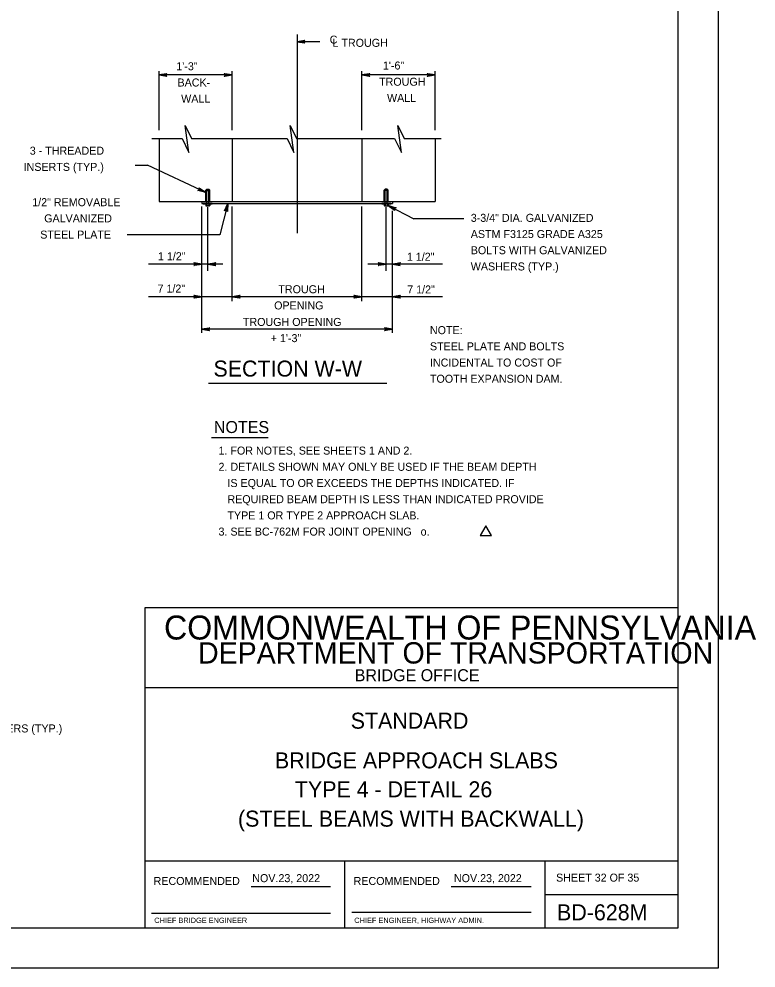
# Model space of a CAD drawing. Extents: x 636530 to 644067, y 294168 to 299122.
# Drawn here: x 641267.6 to 641544, y 294762.5 to 295118.2 of the extents above; entities that cross this region are included whole.
import ezdxf

# ---------------------------------------------------------------- set-up
doc = ezdxf.new("R2010")
doc.units = 0
for name, color, linetype in [('1', 7, 'Continuous'), ('DATES', 7, 'Continuous'), ('PLT-BNDY', 7, 'Continuous'), ('SIGNATORY TITLES', 7, 'Continuous')]:
    doc.layers.add(name, color=color, linetype=linetype)

msp = doc.modelspace()

# ---------------------------------------------------------------- linework, layer by layer
at = {"layer": '1'}
for p, q in [((641514.78, 294777.48), (641514.78, 295341.48)), ((641371.89, 295112.33), (641371.89, 295037.94)), ((641380.45, 295109.69), (641371.89, 295109.69)), ((641320.14, 295076.54), (641320.14, 295098.68)), ((641347.57, 295097.21), (641320.14, 295097.21)), ((641347.57, 295076.54), (641347.57, 295098.68)), ((641396.22, 295076.54), (641396.22, 295098.68)), ((641423.65, 295097.21), (641396.22, 295097.21)), ((641423.65, 295076.54), (641423.65, 295098.68)), ((641317.4, 295073.35), (641328.78, 295073.35)), ((641320.14, 295073.35), (641320.14, 295049.77)), ((641332.3, 295073.35), (641368.17, 295073.35)), ((641347.57, 295073.35), (641347.57, 295049.77)), ((641371.69, 295073.35), (641408.51, 295073.35)), ((641396.22, 295073.35), (641396.22, 295049.77)), ((641412.03, 295073.35), (641425.96, 295073.35)), ((641423.65, 295073.35), (641423.65, 295049.77)), ((641311.21, 295063.39), (641315.87, 295063.39)), ((641337.66, 295053.19), (641315.87, 295063.39)), ((641337.66, 295053.98), (641338.03, 295054.35)), ((641337.66, 295049.77), (641337.66, 295053.98)), ((641338.03, 295054.35), (641338.82, 295054.35)), ((641338.04, 295049.03), (641338.04, 295053.95)), ((641338.04, 295053.95), (641338.8, 295053.95)), ((641338.8, 295049.03), (641338.8, 295053.95)), ((641339.18, 295053.98), (641338.82, 295054.35)), ((641339.18, 295049.77), (641339.18, 295053.98)), ((641404.61, 295053.98), (641404.97, 295054.35)), ((641404.61, 295049.77), (641404.61, 295053.98)), ((641405.76, 295054.35), (641404.97, 295054.35)), ((641404.99, 295049.03), (641404.99, 295053.95)), ((641405.75, 295053.95), (641404.99, 295053.95)), ((641405.75, 295049.03), (641405.75, 295053.95)), ((641406.13, 295053.98), (641405.76, 295054.35)), ((641406.13, 295049.77), (641406.13, 295053.98)), ((641320.14, 295049.77), (641423.65, 295049.77)), ((641336.14, 295049.77), (641336.14, 295049.03)), ((641336.14, 295049.03), (641407.65, 295049.03)), ((641336.14, 295000.58), (641336.14, 295047.87)), ((641339.19, 295048.93), (641337.66, 295048.93)), ((641337.66, 295048.93), (641337.66, 295048.34)), ((641339.02, 295048.16), (641337.83, 295048.16)), ((641337.99, 295048.93), (641337.99, 295048.34)), ((641338.42, 295049.03), (641338.42, 295049.03)), ((641338.42, 295023.83), (641338.42, 295047.63)), ((641338.85, 295048.93), (641338.85, 295048.34)), ((641339.19, 295048.93), (641339.19, 295048.34)), ((641346.01, 295049.03), (641342.93, 295037.33)), ((641347.57, 295012.4), (641347.57, 295047.87)), ((641396.22, 295012.4), (641396.22, 295047.87)), ((641404.6, 295048.93), (641406.13, 295048.93)), ((641404.6, 295048.93), (641404.6, 295048.34)), ((641404.77, 295048.16), (641405.96, 295048.16)), ((641404.94, 295048.93), (641404.94, 295048.34)), ((641405.37, 295049.03), (641405.37, 295049.03)), ((641405.37, 295023.83), (641405.37, 295047.63)), ((641405.8, 295048.93), (641405.8, 295048.34)), ((641406.13, 295048.93), (641406.13, 295048.34)), ((641406.13, 295048.34), (641415.68, 295043.26)), ((641407.65, 295049.77), (641407.65, 295049.03)), ((641407.65, 295000.58), (641407.65, 295046.25)), ((641434.42, 295043.26), (641415.68, 295043.26)), ((641342.93, 295037.33), (641308.2, 295037.33)), ((641344.12, 295026.3), (641316.23, 295026.3)), ((641426.51, 295026.3), (641398.39, 295026.3)), ((641426.51, 295014.11), (641316.23, 295014.11)), ((641407.65, 295001.92), (641336.14, 295001.92)), ((641338.71, 294981.75), (641405.61, 294981.75)), ((641339.82, 294961.38), (641361.06, 294961.38)), ((641514.78, 294897.48), (641314.78, 294897.48)), ((641314.78, 294897.48), (641314.78, 294777.48)), ((641514.78, 294777.48), (641514.78, 294897.48)), ((641514.78, 294867.48), (641314.78, 294867.48)), ((641514.78, 294802.48), (641314.78, 294802.48)), ((641389.79, 294777.47), (641389.79, 294802.48)), ((641464.78, 294802.48), (641464.78, 294777.48)), ((641354.75, 294792.98), (641384.51, 294792.98)), ((641429.75, 294792.98), (641459.65, 294792.98)), ((641464.78, 294789.98), (641514.78, 294789.98)), ((641392.41, 294783.35), (641459.65, 294783.35)), ((641317.28, 294782.98), (641384.51, 294782.98)), ((640728.78, 294777.48), (641514.78, 294777.48)), ((641314.78, 294777.48), (641514.78, 294777.48))]:
    msp.add_line(p, q, dxfattribs=at)
for points in [[(641371.89, 295109.69), (641374.88, 295110.25), (641374.76, 295110.17), (641374.65, 295110.09), (641374.59, 295109.99), (641374.53, 295109.89), (641374.51, 295109.79), (641374.49, 295109.69), (641374.51, 295109.59), (641374.53, 295109.49), (641374.59, 295109.39), (641374.65, 295109.29), (641374.76, 295109.21), (641374.88, 295109.13), (641371.89, 295109.69), (641374.76, 295109.21), (641374.65, 295109.29), (641371.89, 295109.69), (641374.59, 295109.39), (641374.53, 295109.49), (641371.89, 295109.69), (641374.51, 295109.59), (641374.49, 295109.69), (641371.89, 295109.69), (641374.51, 295109.79), (641374.53, 295109.89), (641371.89, 295109.69), (641374.59, 295109.99), (641374.65, 295110.09), (641371.89, 295109.69), (641374.76, 295110.17)], [(641320.14, 295097.21), (641323.12, 295097.77), (641323, 295097.69), (641322.89, 295097.61), (641322.83, 295097.51), (641322.77, 295097.41), (641322.75, 295097.31), (641322.74, 295097.21), (641322.75, 295097.11), (641322.77, 295097.01), (641322.83, 295096.91), (641322.89, 295096.81), (641323, 295096.73), (641323.12, 295096.65), (641320.14, 295097.21), (641323, 295096.73), (641322.89, 295096.81), (641320.14, 295097.21), (641322.83, 295096.91), (641322.77, 295097.01), (641320.14, 295097.21), (641322.75, 295097.11), (641322.74, 295097.21), (641320.14, 295097.21), (641322.75, 295097.31), (641322.77, 295097.41), (641320.14, 295097.21), (641322.83, 295097.51), (641322.89, 295097.61), (641320.14, 295097.21), (641323, 295097.69)], [(641347.57, 295097.21), (641344.59, 295096.65), (641344.7, 295096.73), (641344.82, 295096.81), (641344.87, 295096.91), (641344.93, 295097.01), (641344.95, 295097.11), (641344.97, 295097.21), (641344.95, 295097.31), (641344.93, 295097.41), (641344.87, 295097.51), (641344.82, 295097.61), (641344.7, 295097.69), (641344.59, 295097.77), (641347.57, 295097.21), (641344.7, 295097.69), (641344.82, 295097.61), (641347.57, 295097.21), (641344.87, 295097.51), (641344.93, 295097.41), (641347.57, 295097.21), (641344.95, 295097.31), (641344.97, 295097.21), (641347.57, 295097.21), (641344.95, 295097.11), (641344.93, 295097.01), (641347.57, 295097.21), (641344.87, 295096.91), (641344.82, 295096.81), (641347.57, 295097.21), (641344.7, 295096.73)], [(641396.22, 295097.21), (641399.2, 295097.77), (641399.09, 295097.69), (641398.97, 295097.61), (641398.92, 295097.51), (641398.86, 295097.41), (641398.84, 295097.31), (641398.82, 295097.21), (641398.84, 295097.11), (641398.86, 295097.01), (641398.92, 295096.91), (641398.97, 295096.81), (641399.09, 295096.73), (641399.2, 295096.65), (641396.22, 295097.21), (641399.09, 295096.73), (641398.97, 295096.81), (641396.22, 295097.21), (641398.92, 295096.91), (641398.86, 295097.01), (641396.22, 295097.21), (641398.84, 295097.11), (641398.82, 295097.21), (641396.22, 295097.21), (641398.84, 295097.31), (641398.86, 295097.41), (641396.22, 295097.21), (641398.92, 295097.51), (641398.97, 295097.61), (641396.22, 295097.21), (641399.09, 295097.69)], [(641423.65, 295097.21), (641420.67, 295096.65), (641420.79, 295096.73), (641420.9, 295096.81), (641420.96, 295096.91), (641421.02, 295097.01), (641421.04, 295097.11), (641421.05, 295097.21), (641421.04, 295097.31), (641421.02, 295097.41), (641420.96, 295097.51), (641420.9, 295097.61), (641420.79, 295097.69), (641420.67, 295097.77), (641423.65, 295097.21), (641420.79, 295097.69), (641420.9, 295097.61), (641423.65, 295097.21), (641420.96, 295097.51), (641421.02, 295097.41), (641423.65, 295097.21), (641421.04, 295097.31), (641421.05, 295097.21), (641423.65, 295097.21), (641421.04, 295097.11), (641421.02, 295097.01), (641423.65, 295097.21), (641420.96, 295096.91), (641420.9, 295096.81), (641423.65, 295097.21), (641420.79, 295096.73)], [(641328.78, 295073.35), (641331.32, 295068.17), (641329.94, 295078.31), (641332.3, 295073.35)], [(641368.17, 295073.35), (641370.71, 295068.17), (641369.33, 295078.31), (641371.69, 295073.35)], [(641408.51, 295073.35), (641411.05, 295068.17), (641409.67, 295078.31), (641412.03, 295073.35)], [(641337.66, 295053.19), (641334.72, 295053.95), (641335, 295054), (641335.19, 295054.13), (641335.31, 295054.3), (641335.36, 295054.49), (641335.34, 295054.72), (641335.2, 295054.96), (641337.66, 295053.19), (641335.34, 295054.72), (641335.36, 295054.49), (641337.66, 295053.19), (641335.31, 295054.3), (641335.19, 295054.13), (641337.66, 295053.19), (641335, 295054)], [(641346.01, 295049.03), (641345.79, 295046.01), (641345.75, 295046.14), (641345.7, 295046.27), (641345.62, 295046.35), (641345.54, 295046.43), (641345.44, 295046.48), (641345.35, 295046.52), (641345.25, 295046.53), (641345.15, 295046.54), (641345.04, 295046.5), (641344.92, 295046.47), (641344.82, 295046.38), (641344.71, 295046.29), (641346.01, 295049.03), (641344.82, 295046.38), (641344.92, 295046.47), (641346.01, 295049.03), (641345.04, 295046.5), (641345.15, 295046.54), (641346.01, 295049.03), (641345.25, 295046.53), (641345.35, 295046.52), (641346.01, 295049.03), (641345.44, 295046.48), (641345.54, 295046.43), (641346.01, 295049.03), (641345.62, 295046.35), (641345.7, 295046.27), (641346.01, 295049.03), (641345.75, 295046.14)], [(641406.13, 295048.34), (641409.02, 295047.43), (641408.89, 295047.42), (641408.75, 295047.4), (641408.65, 295047.34), (641408.55, 295047.28), (641408.49, 295047.2), (641408.42, 295047.12), (641408.39, 295047.02), (641408.36, 295046.92), (641408.37, 295046.81), (641408.37, 295046.69), (641408.44, 295046.57), (641408.5, 295046.44), (641406.13, 295048.34), (641408.44, 295046.57), (641408.37, 295046.69), (641406.13, 295048.34), (641408.37, 295046.81), (641408.36, 295046.92), (641406.13, 295048.34), (641408.39, 295047.02), (641408.42, 295047.12), (641406.13, 295048.34), (641408.49, 295047.2), (641408.55, 295047.28), (641406.13, 295048.34), (641408.65, 295047.34), (641408.75, 295047.4), (641406.13, 295048.34), (641408.89, 295047.42)], [(641336.14, 295026.3), (641333.16, 295025.74), (641333.27, 295025.82), (641333.39, 295025.9), (641333.44, 295026), (641333.5, 295026.1), (641333.52, 295026.2), (641333.54, 295026.3), (641333.52, 295026.4), (641333.5, 295026.5), (641333.44, 295026.6), (641333.39, 295026.7), (641333.27, 295026.78), (641333.16, 295026.86), (641336.14, 295026.3), (641333.27, 295026.78), (641333.39, 295026.7), (641336.14, 295026.3), (641333.44, 295026.6), (641333.5, 295026.5), (641336.14, 295026.3), (641333.52, 295026.4), (641333.54, 295026.3), (641336.14, 295026.3), (641333.52, 295026.2), (641333.5, 295026.1), (641336.14, 295026.3), (641333.44, 295026), (641333.39, 295025.9), (641336.14, 295026.3), (641333.27, 295025.82)], [(641338.42, 295026.3), (641341.41, 295026.86), (641341.29, 295026.78), (641341.18, 295026.7), (641341.12, 295026.6), (641341.06, 295026.5), (641341.04, 295026.4), (641341.02, 295026.3), (641341.04, 295026.2), (641341.06, 295026.1), (641341.12, 295026), (641341.18, 295025.9), (641341.29, 295025.82), (641341.41, 295025.74), (641338.42, 295026.3), (641341.29, 295025.82), (641341.18, 295025.9), (641338.42, 295026.3), (641341.12, 295026), (641341.06, 295026.1), (641338.42, 295026.3), (641341.04, 295026.2), (641341.02, 295026.3), (641338.42, 295026.3), (641341.04, 295026.4), (641341.06, 295026.5), (641338.42, 295026.3), (641341.12, 295026.6), (641341.18, 295026.7), (641338.42, 295026.3), (641341.29, 295026.78)], [(641405.37, 295026.3), (641402.38, 295025.74), (641402.5, 295025.82), (641402.61, 295025.9), (641402.67, 295026), (641402.73, 295026.1), (641402.75, 295026.2), (641402.77, 295026.3), (641402.75, 295026.4), (641402.73, 295026.5), (641402.67, 295026.6), (641402.61, 295026.7), (641402.5, 295026.78), (641402.38, 295026.86), (641405.37, 295026.3), (641402.5, 295026.78), (641402.61, 295026.7), (641405.37, 295026.3), (641402.67, 295026.6), (641402.73, 295026.5), (641405.37, 295026.3), (641402.75, 295026.4), (641402.77, 295026.3), (641405.37, 295026.3), (641402.75, 295026.2), (641402.73, 295026.1), (641405.37, 295026.3), (641402.67, 295026), (641402.61, 295025.9), (641405.37, 295026.3), (641402.5, 295025.82)], [(641407.65, 295026.3), (641410.63, 295026.86), (641410.52, 295026.78), (641410.4, 295026.7), (641410.35, 295026.6), (641410.29, 295026.5), (641410.27, 295026.4), (641410.25, 295026.3), (641410.27, 295026.2), (641410.29, 295026.1), (641410.35, 295026), (641410.4, 295025.9), (641410.52, 295025.82), (641410.63, 295025.74), (641407.65, 295026.3), (641410.52, 295025.82), (641410.4, 295025.9), (641407.65, 295026.3), (641410.35, 295026), (641410.29, 295026.1), (641407.65, 295026.3), (641410.27, 295026.2), (641410.25, 295026.3), (641407.65, 295026.3), (641410.27, 295026.4), (641410.29, 295026.5), (641407.65, 295026.3), (641410.35, 295026.6), (641410.4, 295026.7), (641407.65, 295026.3), (641410.52, 295026.78)], [(641336.14, 295014.11), (641333.16, 295013.55), (641333.27, 295013.63), (641333.39, 295013.71), (641333.44, 295013.81), (641333.5, 295013.91), (641333.52, 295014.01), (641333.54, 295014.11), (641333.52, 295014.21), (641333.5, 295014.31), (641333.44, 295014.41), (641333.39, 295014.51), (641333.27, 295014.59), (641333.16, 295014.67), (641336.14, 295014.11), (641333.27, 295014.59), (641333.39, 295014.51), (641336.14, 295014.11), (641333.44, 295014.41), (641333.5, 295014.31), (641336.14, 295014.11), (641333.52, 295014.21), (641333.54, 295014.11), (641336.14, 295014.11), (641333.52, 295014.01), (641333.5, 295013.91), (641336.14, 295014.11), (641333.44, 295013.81), (641333.39, 295013.71), (641336.14, 295014.11), (641333.27, 295013.63)], [(641347.57, 295014.11), (641350.55, 295014.67), (641350.44, 295014.59), (641350.32, 295014.51), (641350.26, 295014.41), (641350.2, 295014.31), (641350.19, 295014.21), (641350.17, 295014.11), (641350.19, 295014.01), (641350.2, 295013.91), (641350.26, 295013.81), (641350.32, 295013.71), (641350.44, 295013.63), (641350.55, 295013.55), (641347.57, 295014.11), (641350.44, 295013.63), (641350.32, 295013.71), (641347.57, 295014.11), (641350.26, 295013.81), (641350.2, 295013.91), (641347.57, 295014.11), (641350.19, 295014.01), (641350.17, 295014.11), (641347.57, 295014.11), (641350.19, 295014.21), (641350.2, 295014.31), (641347.57, 295014.11), (641350.26, 295014.41), (641350.32, 295014.51), (641347.57, 295014.11), (641350.44, 295014.59)], [(641396.22, 295014.11), (641393.24, 295013.55), (641393.35, 295013.63), (641393.47, 295013.71), (641393.53, 295013.81), (641393.59, 295013.91), (641393.6, 295014.01), (641393.62, 295014.11), (641393.6, 295014.21), (641393.59, 295014.31), (641393.53, 295014.41), (641393.47, 295014.51), (641393.35, 295014.59), (641393.24, 295014.67), (641396.22, 295014.11), (641393.35, 295014.59), (641393.47, 295014.51), (641396.22, 295014.11), (641393.53, 295014.41), (641393.59, 295014.31), (641396.22, 295014.11), (641393.6, 295014.21), (641393.62, 295014.11), (641396.22, 295014.11), (641393.6, 295014.01), (641393.59, 295013.91), (641396.22, 295014.11), (641393.53, 295013.81), (641393.47, 295013.71), (641396.22, 295014.11), (641393.35, 295013.63)], [(641407.65, 295014.11), (641410.63, 295014.67), (641410.52, 295014.59), (641410.4, 295014.51), (641410.35, 295014.41), (641410.29, 295014.31), (641410.27, 295014.21), (641410.25, 295014.11), (641410.27, 295014.01), (641410.29, 295013.91), (641410.35, 295013.81), (641410.4, 295013.71), (641410.52, 295013.63), (641410.63, 295013.55), (641407.65, 295014.11), (641410.52, 295013.63), (641410.4, 295013.71), (641407.65, 295014.11), (641410.35, 295013.81), (641410.29, 295013.91), (641407.65, 295014.11), (641410.27, 295014.01), (641410.25, 295014.11), (641407.65, 295014.11), (641410.27, 295014.21), (641410.29, 295014.31), (641407.65, 295014.11), (641410.35, 295014.41), (641410.4, 295014.51), (641407.65, 295014.11), (641410.52, 295014.59)], [(641336.14, 295001.92), (641339.12, 295002.48), (641339.01, 295002.4), (641338.89, 295002.32), (641338.83, 295002.22), (641338.77, 295002.12), (641338.76, 295002.02), (641338.74, 295001.92), (641338.76, 295001.82), (641338.77, 295001.72), (641338.83, 295001.62), (641338.89, 295001.52), (641339.01, 295001.44), (641339.12, 295001.36), (641336.14, 295001.92), (641339.01, 295001.44), (641338.89, 295001.52), (641336.14, 295001.92), (641338.83, 295001.62), (641338.77, 295001.72), (641336.14, 295001.92), (641338.76, 295001.82), (641338.74, 295001.92), (641336.14, 295001.92), (641338.76, 295002.02), (641338.77, 295002.12), (641336.14, 295001.92), (641338.83, 295002.22), (641338.89, 295002.32), (641336.14, 295001.92), (641339.01, 295002.4)], [(641407.65, 295001.92), (641404.67, 295001.36), (641404.78, 295001.44), (641404.9, 295001.52), (641404.96, 295001.62), (641405.02, 295001.72), (641405.03, 295001.82), (641405.05, 295001.92), (641405.03, 295002.02), (641405.02, 295002.12), (641404.96, 295002.22), (641404.9, 295002.32), (641404.78, 295002.4), (641404.67, 295002.48), (641407.65, 295001.92), (641404.78, 295002.4), (641404.9, 295002.32), (641407.65, 295001.92), (641404.96, 295002.22), (641405.02, 295002.12), (641407.65, 295001.92), (641405.03, 295002.02), (641405.05, 295001.92), (641407.65, 295001.92), (641405.03, 295001.82), (641405.02, 295001.72), (641407.65, 295001.92), (641404.96, 295001.62), (641404.9, 295001.52), (641407.65, 295001.92), (641404.78, 295001.44)]]:
    msp.add_lwpolyline(points, dxfattribs=at)
for points in [[(641340.12, 295048.93), (641340.12, 295049.03), (641336.73, 295049.03), (641336.73, 295048.93)], [(641407.06, 295048.93), (641407.06, 295049.03), (641403.67, 295049.03), (641403.67, 295048.93)], [(641442.7, 294928.26), (641440.57, 294924.56), (641444.84, 294924.56)]]:
    msp.add_lwpolyline(points, close=True, dxfattribs=at)
for centre, major_axis, ratio, start_param, end_param in [((641337.83, 295048.34), (0, -0.175), 0.951973, 4.712389, 7.853982), ((641338.42, 295048.34), (0.429, 0), 0.408197, 3.141593, 6.283185), ((641339.02, 295048.34), (0, 0.175), 0.951973, 1.570796, 4.712389), ((641404.77, 295048.34), (0, -0.175), 0.951973, 4.712389, 7.853982), ((641405.37, 295048.34), (-0.429, 0), 0.408197, 0, 3.141593), ((641405.96, 295048.34), (0, 0.175), 0.951973, 1.570796, 4.712389)]:
    msp.add_ellipse(centre, major_axis=major_axis, ratio=ratio, start_param=start_param, end_param=end_param, dxfattribs=at)
at = {"layer": 'PLT-BNDY'}
msp.add_lwpolyline([(640688.78, 295356.48), (641529.78, 295356.48), (641529.78, 294762.48), (640688.78, 294762.48)], close=True, dxfattribs=at)

# ---------------------------------------------------------------- texts
at = {"layer": '1'}
for s, height, p in [('C', 3, (641384.16, 295108.96)), ('L TROUGH', 3, (641385.2, 295107.77)), ('1\'-3"', 3, (641326.63, 295098.97)), ('1\'-6"', 3, (641404.1, 295099.25)), ('TROUGH', 3, (641402.67, 295093.18)), ('BACK-', 3, (641327.08, 295092.89)), ('WALL', 3, (641328.45, 295086.82)), ('WALL', 3, (641405.65, 295087.11)), ('3 - THREADED', 3, (641271.68, 295067.33)), ('INSERTS (TYP.)', 3, (641269.38, 295061.26)), ('1/2" REMOVABLE', 3, (641272.61, 295048.03)), ('GALVANIZED', 3, (641277.09, 295041.96)), ('3-3/4" DIA. GALVANIZED ', 3, (641437.05, 295042.16)), ('STEEL PLATE', 3, (641275.61, 295035.88)), ('ASTM F3125 GRADE A325 ', 3, (641437.05, 295036.09)), ('BOLTS WITH GALVANIZED', 3, (641437.05, 295030.02)), ('1 1/2"', 3, (641319.75, 295027.77)), ('1 1/2"', 3, (641413.09, 295027.58)), ('WASHERS (TYP.)', 3, (641437.05, 295023.94)), ('7 1/2"', 3, (641319.6, 295015.65)), ('TROUGH', 3, (641364.9, 295015.4)), ('7 1/2"', 3, (641413.23, 295015.31)), ('OPENING', 3, (641363.32, 295009.33)), ('TROUGH OPENING', 3, (641351.6, 295003.14)), ('NOTE:', 3, (641421.74, 295000.07)), ('+ 1\'-3"', 3, (641362.04, 294997.07)), ('STEEL PLATE AND BOLTS', 3, (641421.74, 294994)), ('SECTION W-W', 6, (641340.57, 294984.16)), ('INCIDENTAL TO COST OF', 3, (641421.74, 294987.92)), ('TOOTH EXPANSION DAM.', 3, (641421.74, 294981.85)), ('NOTES', 4.5, (641340.71, 294963)), ('1. FOR NOTES, SEE SHEETS 1 AND 2.', 3, (641342.46, 294954.92)), ('2. DETAILS SHOWN MAY ONLY BE USED IF THE BEAM DEPTH', 3, (641342.46, 294948.85)), ('   IS EQUAL TO OR EXCEEDS THE DEPTHS INDICATED. IF', 3, (641342.46, 294942.77)), ('   REQUIRED BEAM DEPTH IS LESS THAN INDICATED PROVIDE', 3, (641342.46, 294936.7)), ('   TYPE 1 OR TYPE 2 APPROACH SLAB.', 3, (641342.46, 294930.63)), ('3. SEE BC-762M FOR JOINT OPENING   o.', 3, (641342.46, 294924.56)), ('COMMONWEALTH OF PENNSYLVANIA', 9, (641322.03, 294885.6)), ('DEPARTMENT OF TRANSPORTATION', 8.0002, (641334.78, 294876.6)), ('BRIDGE OFFICE', 4.5, (641393.53, 294869.98)), ('STANDARD', 6, (641392.03, 294852.18)), ('DIA. GALVANIZED WASHERS (TYP.)', 3, (641215.43, 294850.78)), ('BRIDGE APPROACH SLABS', 6.0001, (641363.61, 294837.31)), ('TYPE 4 - DETAIL 26', 6.0001, (641371.09, 294826.46)), ('(STEEL BEAMS WITH BACKWALL)', 6.0001, (641349.75, 294815.46)), ('SHEET 32 OF 35', 3, (641469.04, 294794.86)), ('RECOMMENDED', 3.0002, (641318.12, 294793.6)), ('RECOMMENDED', 3.0002, (641393.12, 294793.6)), ('BD-628M', 6, (641469.41, 294780.35))]:
    msp.add_text(s, height=height, dxfattribs=at).set_placement(p)
at = {"layer": 'DATES'}
for p in [(641355.12, 294794.66), (641430.74, 294794.66)]:
    msp.add_text('NOV.23, 2022', height=3, dxfattribs=at).set_placement(p)
at = {"layer": 'SIGNATORY TITLES'}
for s, p in [('CHIEF BRIDGE ENGINEER', (641318.37, 294779.35)), ('CHIEF ENGINEER, HIGHWAY ADMIN.', (641393.37, 294779.35))]:
    msp.add_text(s, height=2, dxfattribs=at).set_placement(p)

doc.saveas('drawing.dxf')
